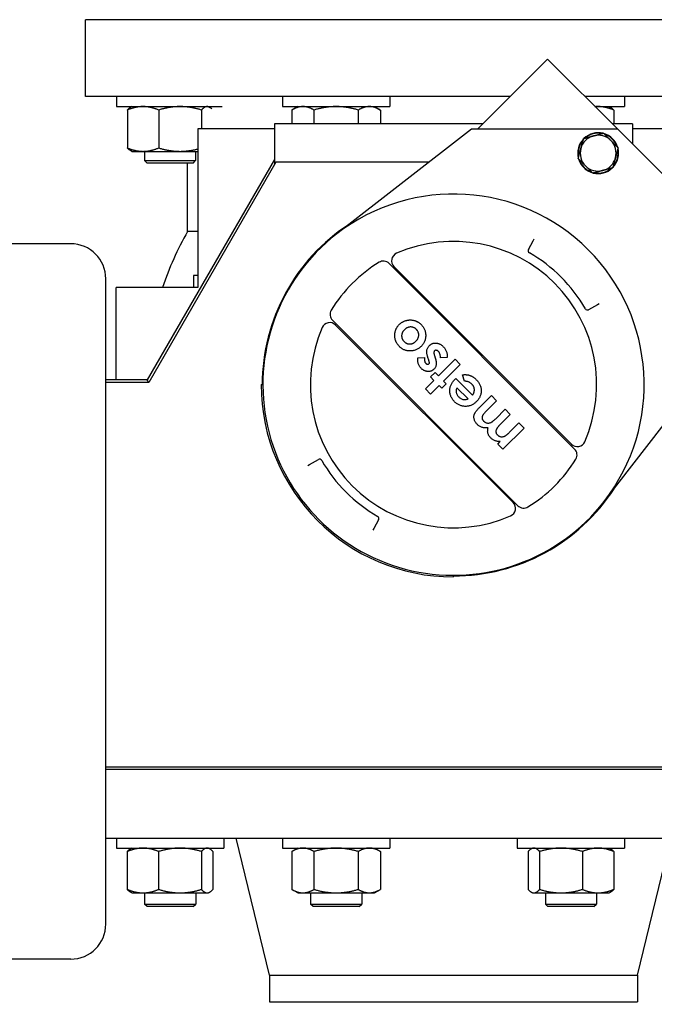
# Model space of a CAD drawing. Header units: inches. Extents: x 5 to 1128, y -85 to 748.
# Tile 318 of 656: x 336.85 to 344.61, y 623.97 to 636. Entities that reach past the tile are written whole.
import ezdxf

# ---------------------------------------------------------------- set-up
doc = ezdxf.new("R2010")
doc.units = ezdxf.units.IN
doc.header["$LTSCALE"] = 32
doc.header["$MEASUREMENT"] = 0
doc.layers.add('Dimension (ANSI)', color=7, linetype='Continuous', lineweight=25)
doc.layers.add('Visible (ANSI)', color=7, linetype='Continuous', lineweight=30)
doc.styles.add('Note Text (ANSI)', font='tahoma.ttf')
doc.dimstyles.new('SB Fraction-16 (ANSI)', dxfattribs={"dimscale": 32, "dimtxt": 0.125, "dimasz": 0.098425, "dimexe": 0.125, "dimexo": 0.0625, "dimgap": 0.031496, "dimtad": 0, "dimtih": 1, "dimtoh": 1, "dimdec": 4, "dimrnd": 1e-08, "dimzin": 0, "dimdsep": 46, "dimlunit": 5, "dimtxsty": 'Note Text (ANSI)', "dimcen": 0.09, "dimdle": 0.393701, "dimclrd": 256, "dimclre": 256, "dimclrt": 256, "dimadec": 0, "dimazin": 3, "dimtfac": 0.96, "dimtofl": 0, "dimtmove": 0, "dimatfit": 3, "dimfxl": 1, "dimfrac": 2, "dimtolj": 1, "dimtzin": 12, "dimlwd": -1, "dimlwe": -1, "dimarcsym": 0})

# ---------------------------------------------------------------- blocks, each defined once
blk = doc.blocks.new('*D19')
at = {"layer": 'Defpoints', "color": 0, "transparency": 16777216}
for p in [(455.781, 700.44), (292.001, 552.44), (455.781, 552.44)]:
    blk.add_point(p, dxfattribs=at)
at = {"layer": 'Dimension (ANSI)', "transparency": 16777216}
for p, q in [((453.781, 700.44), (288.001, 700.44)), ((292.001, 697.29), (292.001, 636.039)), ((292.001, 555.589), (292.001, 629.841)), ((453.781, 552.44), (288.001, 552.44))]:
    blk.add_line(p, q, dxfattribs=at)
for points in [[(291.476, 697.29), (292.526, 697.29), (292.001, 700.44)], [(291.476, 555.589), (292.526, 555.589), (292.001, 552.44)]]:
    blk.add_solid(points, dxfattribs=at)
at = {"layer": 'Dimension (ANSI)', "transparency": 16777216, "insert": (287.899, 635.031), "char_height": 4, "attachment_point": 1, "style": 'Note Text (ANSI)'}
blk.add_mtext('\\A1;148', dxfattribs=at)

msp = doc.modelspace()

# ---------------------------------------------------------------- linework, layer by layer
at = {"layer": 'Visible (ANSI)'}
for p, q in [((346.65563, 636.00478), (337.65563, 636.00478)), ((337.65563, 635.06478), (337.65563, 636.00478)), ((342.44731, 634.66489), (343.30468, 635.52226)), ((343.30468, 635.52226), (344.16205, 634.66489)), ((342.84721, 635.06478), (337.65563, 635.06478)), ((338.03527, 635.06478), (338.03527, 634.94278)), ((340.06438, 635.06478), (340.06438, 634.94278)), ((341.37688, 635.06478), (341.37688, 634.94278)), ((346.65563, 635.06478), (343.76216, 635.06478)), ((344.2466, 635.06478), (344.2466, 634.94278)), ((338.03527, 634.94278), (339.32666, 634.94278)), ((338.16869, 634.90091), (338.16869, 634.43765)), ((338.22277, 634.94278), (338.20623, 634.93323)), ((338.55143, 634.90091), (338.55143, 634.43765)), ((339.07425, 634.90091), (339.07425, 634.66978)), ((339.16027, 634.94278), (339.1768, 634.93323)), ((340.06438, 634.94278), (341.37688, 634.94278)), ((340.25188, 634.94278), (340.17937, 634.90091)), ((340.17937, 634.90091), (340.17937, 634.73378)), ((340.45, 634.90091), (340.45, 634.73378)), ((340.99127, 634.90091), (340.99127, 634.73378)), ((341.18938, 634.94278), (341.2619, 634.90091)), ((341.2619, 634.90091), (341.2619, 634.73378)), ((343.88416, 634.94278), (344.2466, 634.94278)), ((344.0591, 634.94278), (344.07564, 634.93323)), ((344.11318, 634.90091), (344.11318, 634.73378)), ((339.96663, 634.66978), (339.03063, 634.66978)), ((339.03063, 634.66978), (339.03063, 632.73228)), ((339.96663, 634.73378), (339.96663, 634.23369)), ((342.51621, 634.73378), (339.96663, 634.73378)), ((342.3766, 634.66489), (340.72762, 633.38589)), ((344.16205, 634.66489), (342.3766, 634.66489)), ((344.34463, 634.73378), (344.09316, 634.73378)), ((345.27574, 633.5512), (344.16205, 634.66489)), ((344.34463, 634.73378), (344.34463, 634.4823)), ((345.28063, 634.66978), (344.34463, 634.66978)), ((338.22277, 634.39578), (338.20623, 634.40533)), ((338.22277, 634.39578), (338.36006, 634.39578)), ((338.36006, 634.39578), (338.81284, 634.39578)), ((338.37858, 634.39578), (338.37858, 634.28358)), ((338.81284, 634.39578), (339.03063, 634.39578)), ((339.00358, 634.39578), (339.00358, 634.28358)), ((338.37858, 634.28358), (339.00358, 634.28358)), ((338.40988, 634.25228), (338.37858, 634.28358)), ((338.97228, 634.25228), (338.40988, 634.25228)), ((339.96663, 634.29478), (338.41241, 631.60278)), ((339.98427, 634.26423), (338.43004, 631.57223)), ((338.90563, 633.41561), (338.90563, 634.25228)), ((338.97228, 634.25228), (339.00358, 634.28358)), ((341.86005, 634.26423), (339.98427, 634.26423)), ((339.03063, 633.41561), (338.90563, 633.41561)), ((337.47663, 633.26628), (336.74963, 633.26628)), ((343.07122, 633.19654), (343.13062, 633.3037)), ((343.13062, 633.3037), (343.14279, 633.32566)), ((343.63578, 630.7576), (341.36845, 633.02493)), ((343.59819, 630.8164), (341.42726, 632.98734)), ((338.97563, 632.87978), (338.97563, 632.73228)), ((339.03063, 632.87978), (338.97563, 632.87978)), ((337.90563, 631.57223), (337.90563, 632.83728)), ((338.03063, 631.60278), (338.03063, 632.73228)), ((339.03063, 632.73228), (338.03063, 632.73228)), ((343.91456, 632.51977), (343.80739, 632.46037)), ((343.93651, 632.53194), (343.91456, 632.51977)), ((340.67548, 632.33196), (342.94282, 630.06463)), ((342.88401, 630.10222), (340.71308, 632.27316)), ((341.9221, 631.90213), (341.93251, 631.87048)), ((341.72025, 631.87267), (341.80078, 631.87558)), ((341.85347, 631.84243), (341.84214, 631.87699)), ((341.97047, 631.65149), (342.17445, 631.85546)), ((342.07664, 631.8755), (341.99548, 631.87126)), ((342.23791, 631.792), (342.03393, 631.58803)), ((342.17445, 631.85546), (342.23791, 631.792)), ((341.87529, 631.63789), (341.92968, 631.69228)), ((341.92968, 631.69228), (341.97047, 631.65149)), ((342.29138, 631.58513), (342.26354, 631.66353)), ((343.99674, 630.11676), (345.27574, 631.76575)), ((337.90563, 631.57223), (337.9044, 631.57223)), ((338.41241, 631.60278), (337.90563, 631.60278)), ((338.43004, 631.57223), (337.90563, 631.57223)), ((338.43004, 631.57223), (338.41241, 631.60278)), ((339.80563, 631.54478), (339.82563, 631.54478)), ((341.81183, 631.49284), (341.91608, 631.5971)), ((341.91608, 631.5971), (341.87529, 631.63789)), ((341.97954, 631.53364), (341.87529, 631.42938)), ((342.01127, 631.50191), (341.97954, 631.53364)), ((342.06566, 631.5563), (342.01127, 631.50191)), ((342.03393, 631.58803), (342.06566, 631.5563)), ((342.17154, 631.60779), (342.18373, 631.61955)), ((342.18373, 631.61955), (342.38749, 631.41579)), ((337.90563, 624.95228), (337.90563, 631.52375)), ((341.87529, 631.42938), (341.81183, 631.49284)), ((342.33309, 631.37046), (342.19711, 631.50644)), ((342.46837, 631.26096), (342.61866, 631.41125)), ((342.61866, 631.41125), (342.68211, 631.3478)), ((342.68211, 631.3478), (342.55236, 631.21805)), ((342.67099, 631.12817), (342.78637, 631.24354)), ((342.84983, 631.18008), (342.72595, 631.05621)), ((342.78637, 631.24354), (342.84983, 631.18008)), ((342.84033, 630.96209), (342.95408, 631.07583)), ((342.95408, 631.07583), (343.01754, 631.01237)), ((343.01754, 631.01237), (342.75917, 630.75401)), ((342.69571, 630.81746), (342.72659, 630.84834)), ((342.75917, 630.75401), (342.69571, 630.81746)), ((340.37476, 630.55762), (340.39671, 630.56979)), ((340.39671, 630.56979), (340.50387, 630.62919)), ((341.24005, 629.89302), (341.18065, 629.78586)), ((341.18065, 629.78586), (341.16848, 629.7639)), ((342.15563, 629.19478), (342.15563, 629.21478)), ((337.90563, 626.87433), (345.39298, 626.87433)), ((337.90563, 626.84378), (345.40563, 626.84378)), ((337.90563, 626.00228), (346.65563, 626.00228)), ((338.03483, 626.00228), (338.03483, 625.88028)), ((339.34733, 626.00228), (339.34733, 625.88028)), ((339.90563, 624.32895), (339.50063, 626.00228)), ((340.06432, 626.00228), (340.06432, 625.88028)), ((341.37682, 626.00228), (341.37682, 625.88028)), ((342.93445, 626.00228), (342.93445, 625.88028)), ((344.24695, 626.00228), (344.24695, 625.88028)), ((344.40563, 624.32895), (344.81063, 626.00228)), ((338.03483, 625.88028), (339.34733, 625.88028)), ((338.22233, 625.88028), (338.2058, 625.87073)), ((339.15983, 625.88028), (339.17637, 625.87073)), ((340.06432, 625.88028), (341.37682, 625.88028)), ((340.25182, 625.88028), (340.1793, 625.83841)), ((341.18932, 625.88028), (341.26184, 625.83841)), ((342.93445, 625.88028), (344.24695, 625.88028)), ((343.12195, 625.88028), (343.10541, 625.87073)), ((344.05945, 625.88028), (344.07598, 625.87073)), ((338.16826, 625.83841), (338.16826, 625.37515)), ((338.55099, 625.83841), (338.55099, 625.37515)), ((339.07382, 625.83841), (339.07382, 625.37515)), ((339.21391, 625.83841), (339.21391, 625.37515)), ((340.1793, 625.83841), (340.1793, 625.37515)), ((340.44994, 625.83841), (340.44994, 625.37515)), ((340.9912, 625.83841), (340.9912, 625.37515)), ((341.26184, 625.83841), (341.26184, 625.37515)), ((343.06787, 625.83841), (343.06787, 625.37515)), ((343.20796, 625.83841), (343.20796, 625.37515)), ((343.73079, 625.83841), (343.73079, 625.37515)), ((344.11352, 625.83841), (344.11352, 625.37515)), ((338.22233, 625.33328), (338.2058, 625.34283)), ((338.22233, 625.33328), (338.35963, 625.33328)), ((338.35963, 625.33328), (338.81241, 625.33328)), ((338.37902, 625.33328), (338.37902, 625.19608)), ((338.81241, 625.33328), (339.14386, 625.33328)), ((339.00402, 625.33328), (339.00402, 625.19608)), ((339.14386, 625.33328), (339.15983, 625.33328)), ((339.15983, 625.33328), (339.17637, 625.34283)), ((340.25182, 625.33328), (340.1793, 625.37515)), ((340.25182, 625.33328), (340.31462, 625.33328)), ((340.31462, 625.33328), (340.72057, 625.33328)), ((340.40813, 625.33328), (340.40813, 625.19608)), ((340.72057, 625.33328), (341.12652, 625.33328)), ((341.03313, 625.33328), (341.03313, 625.19608)), ((341.12652, 625.33328), (341.18932, 625.33328)), ((341.18932, 625.33328), (341.26184, 625.37515)), ((343.12195, 625.33328), (343.10541, 625.34283)), ((343.12195, 625.33328), (343.13792, 625.33328)), ((343.13792, 625.33328), (343.46937, 625.33328)), ((343.27785, 625.33328), (343.27785, 625.19608)), ((343.46937, 625.33328), (343.92215, 625.33328)), ((343.90285, 625.33328), (343.90285, 625.19608)), ((343.92215, 625.33328), (344.05945, 625.33328)), ((344.05945, 625.33328), (344.07598, 625.34283)), ((338.37902, 625.19608), (339.00402, 625.19608)), ((338.41032, 625.16478), (338.37902, 625.19608)), ((338.97272, 625.16478), (338.41032, 625.16478)), ((338.97272, 625.16478), (339.00402, 625.19608)), ((340.40813, 625.19608), (341.03313, 625.19608)), ((340.43943, 625.16478), (340.40813, 625.19608)), ((341.00183, 625.16478), (340.43943, 625.16478)), ((341.00183, 625.16478), (341.03313, 625.19608)), ((343.27785, 625.19608), (343.90285, 625.19608)), ((343.30915, 625.16478), (343.27785, 625.19608)), ((343.87155, 625.16478), (343.30915, 625.16478)), ((343.87155, 625.16478), (343.90285, 625.19608)), ((337.47663, 624.52328), (336.74963, 624.52328)), ((339.90563, 624.32895), (344.40563, 624.32895)), ((339.90563, 624.32895), (339.90563, 624.00228)), ((344.40563, 624.32895), (344.40563, 624.00228)), ((339.90563, 624.00228), (344.40563, 624.00228))]:
    msp.add_line(p, q, dxfattribs=at)
for centre, radius, start, end in [((343.9234, 634.37321), 0.25, 136.163547, 193.836453), ((343.9234, 634.37321), 0.219, 105, 165), ((343.9234, 634.37321), 0.25, 76.163547, 133.836453), ((343.9234, 634.37321), 0.2445, 78.599196, 131.400804), ((343.9234, 634.37321), 0.219, 45, 105), ((343.9234, 634.37321), 0.25, 16.163547, 73.836453), ((343.9234, 634.37321), 0.2445, 18.599196, 71.400804), ((343.9234, 634.37321), 0.2445, 138.599196, 191.400804), ((343.9234, 634.37321), 0.219, 165, 225), ((343.9234, 634.37321), 0.219, 345, 45), ((343.9234, 634.37321), 0.25, 316.163547, 13.836453), ((343.9234, 634.37321), 0.2445, 318.599196, 11.400804), ((343.9234, 634.37321), 0.25, 196.163547, 253.836453), ((343.9234, 634.37321), 0.219, 285, 345), ((343.9234, 634.37321), 0.2445, 198.599196, 251.400804), ((343.9234, 634.37321), 0.219, 225, 285), ((343.9234, 634.37321), 0.25, 256.163547, 313.836453), ((343.9234, 634.37321), 0.2445, 258.599196, 311.400804), ((342.15563, 631.54478), 2.33, 322.201787, 127.798213), ((342.15563, 631.54478), 2.33837, 122.950185, 180), ((342.15563, 631.54478), 3.75, 150.073565, 161.538542), ((342.15563, 631.54478), 2.33, 127.798213, 322.201787), ((337.47663, 632.83728), 0.429, 0, 90), ((342.15563, 631.54478), 1.75, 336.510188, 113.489812), ((341.49797, 633.05805), 0.1, 113.489812, 225), ((343.09746, 633.182), 0.03, 151, 240.08992), ((342.15563, 631.54478), 1.85879, 29.91008, 60.08992), ((342.15563, 631.54478), 1.75, 121.327982, 148.672018), ((341.29774, 632.95422), 0.1, 45, 121.327982), ((340.74619, 632.40267), 0.1, 148.672018, 225), ((343.79285, 632.4866), 0.03, 209.91008, 299), ((340.64237, 632.20245), 0.1, 45, 156.510188), ((342.15563, 631.54478), 1.75, 156.510188, 293.489812), ((342.15563, 631.54478), 2.35, 180, 270), ((343.6689, 630.88711), 0.1, 225, 336.510188), ((343.56507, 630.68688), 0.1, 328.672018, 45), ((340.51842, 630.60296), 0.03, 29.91008, 119), ((342.15563, 631.54478), 1.85879, 209.91008, 240.08992), ((342.15563, 631.54478), 1.75, 301.327982, 328.672018), ((342.15563, 631.54478), 2.33837, 270, 327.049815), ((342.8133, 630.03151), 0.1, 293.489812, 45), ((343.01353, 630.13534), 0.1, 225, 301.327982), ((341.21381, 629.90756), 0.03, 331, 60.08992), ((337.47663, 624.95228), 0.429, 270, 0)]:
    msp.add_arc(centre, radius, start, end, dxfattribs=at)
msp.add_ellipse((337.3965, 631.41953), major_axis=(0.14651, 0.70121), ratio=0.69536196, start_param=5.00428747, end_param=5.073886, dxfattribs=at)
for points, weights in [([(338.36006, 634.94278), (338.27125, 634.94278), (338.16869, 634.90091)], [1, 1.0379548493, 1]), ([(338.16869, 634.90091), (338.18849, 634.92299), (338.20623, 634.93323)], [1, 1.01965956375, 1.01895290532]), ([(338.55143, 634.90091), (338.44887, 634.94278), (338.36006, 634.94278)], [1, 1.0379548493, 1]), ([(338.81284, 634.94278), (338.69152, 634.94278), (338.55143, 634.90091)], [1, 1.0379548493, 1]), ([(339.07425, 634.90091), (338.93416, 634.94278), (338.81284, 634.94278)], [1, 1.0379548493, 1]), ([(339.14429, 634.94278), (339.11179, 634.94278), (339.07425, 634.90091)], [1, 1.0379548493, 1]), ([(339.19942, 634.91615), (339.17057, 634.94278), (339.14429, 634.94278)], [1.01204013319, 1.03045139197, 1]), ([(340.31468, 634.94278), (340.25188, 634.94278), (340.17937, 634.90091)], [1, 1.0379548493, 1]), ([(340.45, 634.90091), (340.37748, 634.94278), (340.31468, 634.94278)], [1, 1.0379548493, 1]), ([(340.72063, 634.94278), (340.59503, 634.94278), (340.45, 634.90091)], [1, 1.0379548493, 1]), ([(340.99127, 634.90091), (340.84623, 634.94278), (340.72063, 634.94278)], [1, 1.0379548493, 1]), ([(341.12658, 634.94278), (341.06378, 634.94278), (340.99127, 634.90091)], [1, 1.0379548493, 1]), ([(341.2619, 634.90091), (341.18938, 634.94278), (341.12658, 634.94278)], [1, 1.0379548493, 1]), ([(343.92181, 634.94278), (343.90383, 634.94278), (343.88575, 634.94118)], [1, 1.00745584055, 1.01198243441]), ([(344.11318, 634.90091), (344.01062, 634.94278), (343.92181, 634.94278)], [1, 1.0379548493, 1]), ([(344.07564, 634.93323), (344.09338, 634.92299), (344.11318, 634.90091)], [1.01895290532, 1.01965956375, 1]), ([(343.71186, 634.42989), (343.72705, 634.48657), (343.74459, 634.55202)], [2.17247578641, 2.17247578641, 2.01649904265]), ([(343.74459, 634.55202), (343.81004, 634.56956), (343.86672, 634.58474)], [2.01649904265, 2.17247578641, 2.17247578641]), ([(343.86672, 634.58474), (343.9234, 634.59993), (343.98885, 634.61747)], [2.17247578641, 2.17247578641, 2.01649904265]), ([(343.98885, 634.61747), (344.03676, 634.56956), (344.07826, 634.52806)], [2.01649904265, 2.17247578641, 2.17247578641]), ([(338.16869, 634.43765), (338.27125, 634.39578), (338.36006, 634.39578)], [1, 1.0379548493, 1]), ([(338.20623, 634.40533), (338.18849, 634.41557), (338.16869, 634.43765)], [1.01895290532, 1.01965956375, 1]), ([(338.36006, 634.39578), (338.44887, 634.39578), (338.55143, 634.43765)], [1, 1.0379548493, 1]), ([(338.55143, 634.43765), (338.69152, 634.39578), (338.81284, 634.39578)], [1, 1.0379548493, 1]), ([(338.81284, 634.39578), (338.91607, 634.39578), (339.03063, 634.42546)], [1, 1.03211523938, 1.00988229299]), ([(343.67914, 634.30776), (343.69667, 634.37321), (343.71186, 634.42989)], [2.01649904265, 2.17247578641, 2.17247578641]), ([(344.07826, 634.52806), (344.11975, 634.48657), (344.16766, 634.43866)], [2.17247578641, 2.17247578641, 2.01649904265]), ([(344.16766, 634.43866), (344.15013, 634.37321), (344.13494, 634.31653)], [2.01649904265, 2.17247578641, 2.17247578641]), ([(343.76854, 634.21835), (343.72705, 634.25984), (343.67914, 634.30776)], [2.17247578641, 2.17247578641, 2.01649904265]), ([(344.13494, 634.31653), (344.11975, 634.25984), (344.10221, 634.19439)], [2.17247578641, 2.17247578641, 2.01649904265]), ([(343.85795, 634.12894), (343.81004, 634.17686), (343.76854, 634.21835)], [2.01649904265, 2.17247578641, 2.17247578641]), ([(344.10221, 634.19439), (344.03676, 634.17686), (343.98008, 634.16167)], [2.01649904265, 2.17247578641, 2.17247578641]), ([(343.98008, 634.16167), (343.9234, 634.14648), (343.85795, 634.12894)], [2.17247578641, 2.17247578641, 2.01649904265]), ([(338.35963, 625.88028), (338.27081, 625.88028), (338.16826, 625.83841)], [1, 1.0379548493, 1]), ([(338.55099, 625.83841), (338.44844, 625.88028), (338.35963, 625.88028)], [1, 1.0379548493, 1]), ([(338.81241, 625.88028), (338.69108, 625.88028), (338.55099, 625.83841)], [1, 1.0379548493, 1]), ([(339.07382, 625.83841), (338.93373, 625.88028), (338.81241, 625.88028)], [1, 1.0379548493, 1]), ([(339.14386, 625.88028), (339.11135, 625.88028), (339.07382, 625.83841)], [1, 1.0379548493, 1]), ([(339.21391, 625.83841), (339.17637, 625.88028), (339.14386, 625.88028)], [1, 1.0379548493, 1]), ([(340.31462, 625.88028), (340.25182, 625.88028), (340.1793, 625.83841)], [1, 1.0379548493, 1]), ([(340.44994, 625.83841), (340.37742, 625.88028), (340.31462, 625.88028)], [1, 1.0379548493, 1]), ([(340.72057, 625.88028), (340.59497, 625.88028), (340.44994, 625.83841)], [1, 1.0379548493, 1]), ([(340.9912, 625.83841), (340.84617, 625.88028), (340.72057, 625.88028)], [1, 1.0379548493, 1]), ([(341.12652, 625.88028), (341.06372, 625.88028), (340.9912, 625.83841)], [1, 1.0379548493, 1]), ([(341.26184, 625.83841), (341.18932, 625.88028), (341.12652, 625.88028)], [1, 1.0379548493, 1]), ([(343.13792, 625.88028), (343.10541, 625.88028), (343.06787, 625.83841)], [1, 1.0379548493, 1]), ([(343.20796, 625.83841), (343.17043, 625.88028), (343.13792, 625.88028)], [1, 1.0379548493, 1]), ([(343.46937, 625.88028), (343.34805, 625.88028), (343.20796, 625.83841)], [1, 1.0379548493, 1]), ([(343.73079, 625.83841), (343.5907, 625.88028), (343.46937, 625.88028)], [1, 1.0379548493, 1]), ([(343.92215, 625.88028), (343.83334, 625.88028), (343.73079, 625.83841)], [1, 1.0379548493, 1]), ([(344.11352, 625.83841), (344.01097, 625.88028), (343.92215, 625.88028)], [1, 1.0379548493, 1]), ([(338.16826, 625.83841), (338.18805, 625.86049), (338.2058, 625.87073)], [1, 1.01965956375, 1.01895290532]), ([(344.07598, 625.87073), (344.09373, 625.86049), (344.11352, 625.83841)], [1.01895290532, 1.01965956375, 1]), ([(338.16826, 625.37515), (338.27081, 625.33328), (338.35963, 625.33328)], [1, 1.0379548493, 1]), ([(338.2058, 625.34283), (338.18805, 625.35307), (338.16826, 625.37515)], [1.01895290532, 1.01965956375, 1]), ([(338.35963, 625.33328), (338.44844, 625.33328), (338.55099, 625.37515)], [1, 1.0379548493, 1]), ([(338.55099, 625.37515), (338.69108, 625.33328), (338.81241, 625.33328)], [1, 1.0379548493, 1]), ([(338.81241, 625.33328), (338.93373, 625.33328), (339.07382, 625.37515)], [1, 1.0379548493, 1]), ([(339.07382, 625.37515), (339.11135, 625.33328), (339.14386, 625.33328)], [1, 1.0379548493, 1]), ([(339.14386, 625.33328), (339.17637, 625.33328), (339.21391, 625.37515)], [1, 1.0379548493, 1]), ([(340.1793, 625.37515), (340.25182, 625.33328), (340.31462, 625.33328)], [1, 1.0379548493, 1]), ([(340.31462, 625.33328), (340.37742, 625.33328), (340.44994, 625.37515)], [1, 1.0379548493, 1]), ([(340.44994, 625.37515), (340.59497, 625.33328), (340.72057, 625.33328)], [1, 1.0379548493, 1]), ([(340.72057, 625.33328), (340.84617, 625.33328), (340.9912, 625.37515)], [1, 1.0379548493, 1]), ([(340.9912, 625.37515), (341.06372, 625.33328), (341.12652, 625.33328)], [1, 1.0379548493, 1]), ([(341.12652, 625.33328), (341.18932, 625.33328), (341.26184, 625.37515)], [1, 1.0379548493, 1]), ([(343.06787, 625.37515), (343.10541, 625.33328), (343.13792, 625.33328)], [1, 1.0379548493, 1]), ([(343.13792, 625.33328), (343.17043, 625.33328), (343.20796, 625.37515)], [1, 1.0379548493, 1]), ([(343.20796, 625.37515), (343.34805, 625.33328), (343.46937, 625.33328)], [1, 1.0379548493, 1]), ([(343.46937, 625.33328), (343.5907, 625.33328), (343.73079, 625.37515)], [1, 1.0379548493, 1]), ([(343.73079, 625.37515), (343.83334, 625.33328), (343.92215, 625.33328)], [1, 1.0379548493, 1]), ([(343.92215, 625.33328), (344.01097, 625.33328), (344.11352, 625.37515)], [1, 1.0379548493, 1]), ([(344.11352, 625.37515), (344.09373, 625.35307), (344.07598, 625.34283)], [1, 1.01965956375, 1.01895290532])]:
    msp.add_rational_spline(points, weights, degree=2, dxfattribs=at)
for points, knots in [([(341.49383, 632.01028), (341.49088, 632.01334), (341.48505, 632.01938), (341.47708, 632.02911), (341.46982, 632.03924), (341.46309, 632.04969), (341.45729, 632.0607), (341.45215, 632.07209), (341.44754, 632.08388), (341.44388, 632.09608), (341.44079, 632.10843), (341.43859, 632.12085), (341.43728, 632.13325), (341.43662, 632.14562), (341.43715, 632.15792), (341.43821, 632.17022), (341.44032, 632.18244), (341.44313, 632.1946), (341.44672, 632.20653), (341.45109, 632.21812), (341.45604, 632.22936), (341.46189, 632.24012), (341.46826, 632.25056), (341.47558, 632.26045), (341.48339, 632.27008), (341.48916, 632.27605), (341.49206, 632.27906)], [0, 0, 0, 0, 0.04259851, 0.08436434, 0.12614229, 0.1677058, 0.20906601, 0.25097289, 0.29314846, 0.33604146, 0.37876116, 0.42089273, 0.46262222, 0.50391443, 0.54518759, 0.58613814, 0.62772193, 0.66958453, 0.71143237, 0.75269054, 0.7939705, 0.83459174, 0.87557658, 0.91663951, 0.95807167, 1, 1, 1, 1]), ([(341.49206, 632.27906), (341.49509, 632.28198), (341.50112, 632.28779), (341.51079, 632.29572), (341.52088, 632.30293), (341.53129, 632.3096), (341.54221, 632.31534), (341.55348, 632.32054), (341.56523, 632.32485), (341.57726, 632.32864), (341.58953, 632.3315), (341.60182, 632.33369), (341.61414, 632.33482), (341.62638, 632.3354), (341.63862, 632.33494), (341.65085, 632.33363), (341.66307, 632.33161), (341.67521, 632.3287), (341.6871, 632.32492), (341.69877, 632.32057), (341.71006, 632.31537), (341.72099, 632.30941), (341.73157, 632.30267), (341.74173, 632.29512), (341.75167, 632.287), (341.75785, 632.28102), (341.76098, 632.278)], [0, 0, 0, 0, 0.04216776, 0.08383907, 0.12519233, 0.16633537, 0.20760196, 0.24867014, 0.2905824, 0.33292625, 0.37497843, 0.41674092, 0.45785676, 0.49880899, 0.53951596, 0.58042036, 0.62191003, 0.66350205, 0.70539429, 0.74686373, 0.78824539, 0.82973641, 0.87153238, 0.91382467, 0.95649491, 1, 1, 1, 1]), ([(341.76098, 632.278), (341.76534, 632.27337), (341.77393, 632.26426), (341.78518, 632.24945), (341.79464, 632.23386), (341.80241, 632.21756), (341.80849, 632.20053), (341.81269, 632.18278), (341.81526, 632.16433), (341.81608, 632.14544), (341.8152, 632.12649), (341.8125, 632.10801), (341.8081, 632.09021), (341.80198, 632.07309), (341.79407, 632.05669), (341.78448, 632.04096), (341.77306, 632.02597), (341.76435, 632.01675), (341.75991, 632.01205)], [0, 0, 0, 0, 0.06437494, 0.12688399, 0.18820071, 0.24889409, 0.30959879, 0.3711253, 0.43346554, 0.49814313, 0.56259275, 0.62547449, 0.68711445, 0.74812499, 0.80945666, 0.87143112, 0.93461087, 1, 1, 1, 1]), ([(341.55537, 632.21546), (341.55273, 632.21272), (341.54753, 632.20734), (341.54075, 632.19867), (341.53495, 632.1898), (341.53027, 632.18066), (341.52646, 632.17134), (341.52368, 632.16176), (341.52199, 632.1519), (341.52128, 632.14193), (341.52159, 632.132), (341.52273, 632.12227), (341.52505, 632.11285), (341.52831, 632.10373), (341.5326, 632.09495), (341.5378, 632.08641), (341.54414, 632.0783), (341.54891, 632.07321), (341.55134, 632.07062)], [0, 0, 0, 0, 0.0702434, 0.13784034, 0.20269751, 0.2654055, 0.32693842, 0.38812527, 0.44911658, 0.5111008, 0.5720859, 0.63219734, 0.69133895, 0.75056386, 0.81054584, 0.87133476, 0.93465355, 1, 1, 1, 1]), ([(341.70113, 632.21999), (341.69858, 632.22241), (341.69357, 632.22714), (341.68541, 632.23325), (341.67699, 632.23845), (341.66819, 632.24269), (341.65904, 632.24587), (341.64954, 632.24806), (341.63972, 632.24938), (341.62963, 632.24952), (341.61951, 632.24886), (341.6095, 632.24716), (341.59978, 632.24437), (341.59032, 632.24059), (341.58113, 632.23582), (341.57225, 632.22999), (341.56348, 632.22333), (341.55811, 632.21812), (341.55537, 632.21546)], [0, 0, 0, 0, 0.064469, 0.12639667, 0.18693923, 0.24609921, 0.30534813, 0.36457166, 0.42492443, 0.48695223, 0.54955046, 0.61114927, 0.67292187, 0.73501028, 0.7980486, 0.86264292, 0.93004128, 1, 1, 1, 1]), ([(341.69589, 632.07494), (341.69858, 632.07773), (341.70385, 632.08318), (341.71073, 632.09194), (341.71661, 632.10092), (341.72141, 632.11013), (341.7253, 632.11956), (341.72815, 632.12921), (341.72991, 632.1391), (341.73068, 632.14908), (341.73051, 632.15901), (341.72918, 632.16873), (341.72704, 632.17815), (341.72379, 632.18723), (341.71959, 632.19595), (341.71447, 632.20439), (341.70824, 632.21242), (341.70353, 632.21743), (341.70113, 632.21999)], [0, 0, 0, 0, 0.07135816, 0.13945583, 0.20480903, 0.2685875, 0.33058699, 0.39221348, 0.45360954, 0.51509173, 0.57640155, 0.63603946, 0.69540741, 0.75398059, 0.81328484, 0.87337734, 0.93537378, 1, 1, 1, 1]), ([(341.55134, 632.07062), (341.55388, 632.06825), (341.55887, 632.06357), (341.56686, 632.05732), (341.57536, 632.05235), (341.58409, 632.04812), (341.59321, 632.04501), (341.60264, 632.04261), (341.61246, 632.04161), (341.62245, 632.04128), (341.6325, 632.04195), (341.64234, 632.0438), (341.65201, 632.04634), (341.6613, 632.05021), (341.67042, 632.05485), (341.67923, 632.06063), (341.6879, 632.06719), (341.6932, 632.07234), (341.69589, 632.07494)], [0, 0, 0, 0, 0.06441563, 0.12680287, 0.18742271, 0.24651751, 0.3062853, 0.36570306, 0.4264774, 0.48862183, 0.55089546, 0.61267853, 0.67391402, 0.73573425, 0.79873504, 0.86329015, 0.93066518, 1, 1, 1, 1]), ([(341.84214, 631.87699), (341.8407, 631.88139), (341.83792, 631.88993), (341.83459, 631.90254), (341.83174, 631.91439), (341.82975, 631.9256), (341.82851, 631.93612), (341.8281, 631.94597), (341.82825, 631.95511), (341.82947, 631.96635), (341.83276, 631.97967), (341.83937, 631.99464), (341.84827, 632.00886), (341.85597, 632.01715), (341.85992, 632.0214)], [0, 0, 0, 0, 0.08972446, 0.1740823, 0.25255349, 0.32597687, 0.39459793, 0.45780299, 0.51684618, 0.57162161, 0.67671862, 0.78102374, 0.88778109, 1, 1, 1, 1]), ([(341.85992, 632.0214), (341.86277, 632.02408), (341.86837, 632.02931), (341.87746, 632.03615), (341.88706, 632.0417), (341.89702, 632.04634), (341.90751, 632.04965), (341.91838, 632.05182), (341.92967, 632.05301), (341.9413, 632.05286), (341.95309, 632.05176), (341.96476, 632.04909), (341.97629, 632.04547), (341.98755, 632.04039), (341.99871, 632.03423), (342.00967, 632.02674), (342.02052, 632.01808), (342.02733, 632.01152), (342.03082, 632.00816)], [0, 0, 0, 0, 0.06103755, 0.11946668, 0.17709121, 0.2338017, 0.29065799, 0.34816935, 0.40667509, 0.46746308, 0.52930472, 0.59116172, 0.65384261, 0.71750749, 0.78363393, 0.85260547, 0.92440955, 1, 1, 1, 1]), ([(341.61678, 631.9566), (341.61079, 631.95702), (341.59898, 631.95786), (341.58175, 631.96117), (341.56522, 631.96567), (341.54938, 631.97162), (341.53436, 631.97918), (341.52002, 631.9881), (341.50637, 631.99841), (341.49803, 632.00631), (341.49383, 632.01028)], [0, 0, 0, 0, 0.13101444, 0.25846437, 0.38257978, 0.50499061, 0.62722749, 0.74929673, 0.8736904, 1, 1, 1, 1]), ([(341.75991, 632.01205), (341.75491, 632.00732), (341.74507, 631.99801), (341.72893, 631.9861), (341.71212, 631.97605), (341.69447, 631.96811), (341.67609, 631.96212), (341.65698, 631.95814), (341.6371, 631.95619), (341.62363, 631.95646), (341.61678, 631.9566)], [0, 0, 0, 0, 0.13048909, 0.25647369, 0.3792365, 0.50097769, 0.62236653, 0.74485513, 0.87025851, 1, 1, 1, 1]), ([(341.92338, 631.95794), (341.92225, 631.95664), (341.91993, 631.95397), (341.91763, 631.94891), (341.91616, 631.94308), (341.91556, 631.93645), (341.9159, 631.92898), (341.91719, 631.92073), (341.91913, 631.91162), (341.92108, 631.9054), (341.9221, 631.90213)], [0, 0, 0, 0, 0.08808332, 0.18085204, 0.28234471, 0.39567101, 0.52190548, 0.66530448, 0.82422628, 1, 1, 1, 1]), ([(341.97076, 631.95037), (341.96874, 631.95227), (341.96485, 631.95594), (341.95834, 631.96017), (341.95167, 631.96302), (341.94498, 631.9644), (341.93858, 631.96471), (341.93275, 631.96362), (341.92752, 631.96151), (341.92476, 631.95914), (341.92338, 631.95794)], [0, 0, 0, 0, 0.15687648, 0.3015599, 0.43609594, 0.56430541, 0.68577161, 0.79566842, 0.89726806, 1, 1, 1, 1]), ([(341.99548, 631.87126), (341.99558, 631.87511), (341.99578, 631.88275), (341.99468, 631.89419), (341.99277, 631.90554), (341.98965, 631.91658), (341.98578, 631.92685), (341.98139, 631.93603), (341.97652, 631.94391), (341.97261, 631.94829), (341.97076, 631.95037)], [0, 0, 0, 0, 0.13598274, 0.26997021, 0.40547615, 0.54230074, 0.67431023, 0.79295934, 0.90173018, 1, 1, 1, 1]), ([(342.03082, 632.00816), (342.03521, 632.00347), (342.04384, 631.99428), (342.05487, 631.97929), (342.06374, 631.96358), (342.07052, 631.94722), (342.07534, 631.93018), (342.07789, 631.91247), (342.07854, 631.89412), (342.07728, 631.8818), (342.07664, 631.8755)], [0, 0, 0, 0, 0.13211266, 0.25932551, 0.3820323, 0.50249634, 0.62310141, 0.74541699, 0.86986612, 1, 1, 1, 1]), ([(341.7602, 631.74391), (341.75622, 631.74817), (341.74832, 631.75661), (341.73844, 631.77083), (341.73046, 631.78613), (341.72431, 631.80237), (341.72003, 631.81931), (341.71794, 631.83679), (341.71777, 631.85468), (341.71942, 631.86662), (341.72025, 631.87267)], [0, 0, 0, 0, 0.12457375, 0.24725693, 0.3693327, 0.49314337, 0.6181756, 0.74242494, 0.86928457, 1, 1, 1, 1]), ([(341.80078, 631.87558), (341.80057, 631.87149), (341.80018, 631.86368), (341.80026, 631.85242), (341.8012, 631.84217), (341.80269, 631.83286), (341.80501, 631.82454), (341.80805, 631.81718), (341.81176, 631.81073), (341.81495, 631.80718), (341.8165, 631.80546)], [0, 0, 0, 0, 0.16595582, 0.31741062, 0.45695028, 0.58332669, 0.69984629, 0.80682943, 0.90611612, 1, 1, 1, 1]), ([(341.8165, 631.80546), (341.81821, 631.80385), (341.82148, 631.80078), (341.82678, 631.79713), (341.83215, 631.79464), (341.83743, 631.79327), (341.84251, 631.793), (341.84714, 631.79389), (341.85142, 631.79565), (341.85367, 631.79769), (341.85482, 631.79873)], [0, 0, 0, 0, 0.16188353, 0.3099566, 0.44291139, 0.56922499, 0.68524353, 0.79155122, 0.89316709, 1, 1, 1, 1]), ([(341.85482, 631.79873), (341.8563, 631.80058), (341.85937, 631.80442), (341.86075, 631.81106), (341.86022, 631.81749), (341.85896, 631.82426), (341.8566, 631.83276), (341.85459, 631.83899), (341.85347, 631.84243)], [0, 0, 0, 0, 0.15278362, 0.31700826, 0.42488908, 0.57338224, 0.76447175, 1, 1, 1, 1]), ([(341.93251, 631.87048), (341.93473, 631.86315), (341.93897, 631.84907), (341.94293, 631.82827), (341.94444, 631.80883), (341.94357, 631.79078), (341.94048, 631.77401), (341.93472, 631.75872), (341.9267, 631.74469), (341.9195, 631.73683), (341.91587, 631.73287)], [0, 0, 0, 0, 0.15699997, 0.30138107, 0.43346889, 0.55616084, 0.67109025, 0.78173775, 0.89005214, 1, 1, 1, 1]), ([(341.91587, 631.73287), (341.91335, 631.73046), (341.90841, 631.72575), (341.90011, 631.71986), (341.89147, 631.71486), (341.88234, 631.71088), (341.87276, 631.70787), (341.86271, 631.7059), (341.85217, 631.70501), (341.84131, 631.70507), (341.83033, 631.70621), (341.81949, 631.70833), (341.80889, 631.71151), (341.79858, 631.7159), (341.7885, 631.72127), (341.77876, 631.7278), (341.76921, 631.73531), (341.76325, 631.74101), (341.7602, 631.74391)], [0, 0, 0, 0, 0.05993973, 0.11767143, 0.17492758, 0.23180043, 0.2889639, 0.34788032, 0.4079526, 0.47104918, 0.53488465, 0.59795234, 0.66131099, 0.72534602, 0.79090771, 0.85785742, 0.92740741, 1, 1, 1, 1]), ([(342.26354, 631.66353), (342.26753, 631.66417), (342.27542, 631.66543), (342.28727, 631.66647), (342.29893, 631.66683), (342.31036, 631.66649), (342.32155, 631.66541), (342.33254, 631.66368), (342.3433, 631.66107), (342.35391, 631.65793), (342.36431, 631.65391), (342.37455, 631.64912), (342.38482, 631.64378), (342.39487, 631.63748), (342.40485, 631.63048), (342.41472, 631.62272), (342.42452, 631.61422), (342.43081, 631.60808), (342.43402, 631.60496)], [0, 0, 0, 0, 0.06425968, 0.12732819, 0.18942003, 0.25000801, 0.30933115, 0.36838656, 0.42714174, 0.48568706, 0.54450481, 0.60458628, 0.66583155, 0.72866857, 0.79347198, 0.85991395, 0.92870158, 1, 1, 1, 1]), ([(342.16949, 631.33462), (342.1647, 631.33961), (342.15529, 631.34942), (342.14304, 631.36525), (342.13271, 631.38159), (342.12407, 631.39831), (342.11771, 631.41567), (342.1128, 631.43339), (342.11012, 631.45168), (342.10918, 631.47027), (342.11016, 631.48889), (342.11309, 631.50723), (342.11791, 631.52517), (342.12476, 631.54266), (342.13357, 631.55969), (342.14425, 631.57631), (342.15689, 631.59255), (342.16658, 631.60263), (342.17154, 631.60779)], [0, 0, 0, 0, 0.06750008, 0.13252945, 0.19498026, 0.2559819, 0.31576785, 0.37517969, 0.43507211, 0.49574302, 0.55665582, 0.6166191, 0.67675831, 0.73760135, 0.79953316, 0.86357458, 0.93022066, 1, 1, 1, 1]), ([(342.37892, 631.55127), (342.37593, 631.5541), (342.37005, 631.55968), (342.36032, 631.56673), (342.35017, 631.57282), (342.3394, 631.57758), (342.32814, 631.58133), (342.31635, 631.58377), (342.30404, 631.58517), (342.29565, 631.58514), (342.29138, 631.58513)], [0, 0, 0, 0, 0.12762934, 0.25133975, 0.37224868, 0.49428064, 0.6161805, 0.73979102, 0.86733617, 1, 1, 1, 1]), ([(342.38749, 631.41579), (342.38944, 631.41857), (342.39327, 631.42404), (342.39826, 631.43257), (342.40237, 631.4412), (342.40564, 631.4499), (342.40817, 631.45865), (342.4098, 631.46755), (342.41057, 631.47654), (342.4105, 631.48557), (342.40959, 631.49451), (342.40783, 631.50331), (342.40509, 631.51182), (342.4016, 631.52017), (342.39727, 631.52835), (342.39201, 631.53627), (342.38587, 631.54398), (342.38127, 631.5488), (342.37892, 631.55127)], [0, 0, 0, 0, 0.06820603, 0.13403023, 0.19803533, 0.25981298, 0.32040548, 0.38062635, 0.44102588, 0.50120199, 0.56169067, 0.62116128, 0.68080151, 0.74090296, 0.80258242, 0.8661864, 0.93160005, 1, 1, 1, 1]), ([(342.43402, 631.60496), (342.43879, 631.59999), (342.44813, 631.59026), (342.46027, 631.57451), (342.47052, 631.55827), (342.47904, 631.54162), (342.48553, 631.52439), (342.49012, 631.50667), (342.49303, 631.48848), (342.49378, 631.46999), (342.4929, 631.45156), (342.49023, 631.43349), (342.48567, 631.41603), (342.47938, 631.39916), (342.47132, 631.38287), (342.46151, 631.36712), (342.44995, 631.35192), (342.44103, 631.34261), (342.4365, 631.33788)], [0, 0, 0, 0, 0.06897284, 0.13507933, 0.19887565, 0.26119237, 0.32213601, 0.38301716, 0.44431518, 0.50636278, 0.56818537, 0.62894414, 0.68907885, 0.74866567, 0.80907803, 0.87091782, 0.93437018, 1, 1, 1, 1]), ([(342.19711, 631.50644), (342.19508, 631.50201), (342.19103, 631.49321), (342.18755, 631.47896), (342.18701, 631.46415), (342.18851, 631.44905), (342.19248, 631.43405), (342.19885, 631.41969), (342.20758, 631.40617), (342.21495, 631.39824), (342.21871, 631.39418)], [0, 0, 0, 0, 0.11927975, 0.23715922, 0.35648948, 0.48096069, 0.60782939, 0.73501697, 0.86468867, 1, 1, 1, 1]), ([(342.4365, 631.33788), (342.43164, 631.33323), (342.4221, 631.32408), (342.40661, 631.31219), (342.39056, 631.30212), (342.37399, 631.2938), (342.35689, 631.28714), (342.33916, 631.28246), (342.32092, 631.27957), (342.30229, 631.27842), (342.28371, 631.27917), (342.26548, 631.28149), (342.24786, 631.28586), (342.23092, 631.2921), (342.21446, 631.29986), (342.19879, 631.30974), (342.18351, 631.32114), (342.17422, 631.33008), (342.16949, 631.33462)], [0, 0, 0, 0, 0.06745053, 0.13270589, 0.19566283, 0.25748081, 0.31872871, 0.37957603, 0.44128114, 0.50399026, 0.56662941, 0.62785986, 0.68818293, 0.74848735, 0.80893609, 0.87058652, 0.93422466, 1, 1, 1, 1]), ([(342.21871, 631.39418), (342.22312, 631.39006), (342.23173, 631.38198), (342.24663, 631.37282), (342.26225, 631.36574), (342.27335, 631.36346), (342.27891, 631.36231)], [0, 0, 0, 0, 0.26104891, 0.51029627, 0.75455804, 1, 1, 1, 1]), ([(342.27891, 631.36231), (342.28269, 631.3619), (342.29074, 631.36103), (342.30369, 631.36239), (342.31806, 631.36535), (342.32788, 631.36869), (342.33309, 631.37046)], [0, 0, 0, 0, 0.20539765, 0.4378973, 0.70201596, 1, 1, 1, 1]), ([(342.44464, 631.05947), (342.44023, 631.06415), (342.43163, 631.07326), (342.42133, 631.08861), (342.41321, 631.10452), (342.40795, 631.12113), (342.40478, 631.13773), (342.40429, 631.1541), (342.40618, 631.16997), (342.40992, 631.18282), (342.41431, 631.1931), (342.41892, 631.20125), (342.42438, 631.21004), (342.43115, 631.2192), (342.43876, 631.22905), (342.44767, 631.23925), (342.45757, 631.25003), (342.46468, 631.25723), (342.46837, 631.26096)], [0, 0, 0, 0, 0.08262449, 0.16090351, 0.23698587, 0.31172938, 0.38430657, 0.45390817, 0.52154612, 0.58923181, 0.62529271, 0.66512813, 0.7096318, 0.75836798, 0.81160414, 0.86976328, 0.9325424, 1, 1, 1, 1]), ([(342.55236, 631.21805), (342.54895, 631.21452), (342.54239, 631.20776), (342.53326, 631.19777), (342.52556, 631.18814), (342.51887, 631.17919), (342.51355, 631.17063), (342.50945, 631.16258), (342.50652, 631.15508), (342.50492, 631.14795), (342.50435, 631.14119), (342.50464, 631.1346), (342.50571, 631.12816), (342.50752, 631.12177), (342.51053, 631.11567), (342.51417, 631.1096), (342.51853, 631.10358), (342.52207, 631.09994), (342.52389, 631.09807)], [0, 0, 0, 0, 0.1043212, 0.20023512, 0.28728664, 0.36626042, 0.43768272, 0.50117983, 0.55802122, 0.60841215, 0.65574306, 0.70194367, 0.74821506, 0.79425193, 0.84250453, 0.89223679, 0.9446165, 1, 1, 1, 1]), ([(342.57878, 631.0174), (342.57249, 631.01646), (342.56015, 631.01461), (342.54158, 631.01465), (342.52351, 631.0167), (342.50597, 631.02118), (342.48912, 631.02767), (342.47316, 631.03626), (342.45811, 631.04675), (342.44917, 631.0552), (342.44464, 631.05947)], [0, 0, 0, 0, 0.13014875, 0.25544547, 0.37917652, 0.50190482, 0.62534424, 0.74827832, 0.87256421, 1, 1, 1, 1]), ([(342.52389, 631.09807), (342.52683, 631.09533), (342.53261, 631.08994), (342.54258, 631.08365), (342.55324, 631.07902), (342.56448, 631.07598), (342.57608, 631.07462), (342.58782, 631.07502), (342.59956, 631.0774), (342.60935, 631.08071), (342.61729, 631.08461), (342.62379, 631.08825), (342.63064, 631.09288), (342.63786, 631.09835), (342.64567, 631.10449), (342.6537, 631.1117), (342.66236, 631.11952), (342.66805, 631.12522), (342.67099, 631.12817)], [0, 0, 0, 0, 0.07061959, 0.13857689, 0.20607346, 0.27446319, 0.34260037, 0.41074008, 0.48011838, 0.55260048, 0.59178435, 0.63566304, 0.68356879, 0.73696463, 0.79487093, 0.85842086, 0.92659851, 1, 1, 1, 1]), ([(342.72595, 631.05621), (342.7232, 631.05344), (342.71789, 631.04812), (342.71053, 631.04014), (342.70385, 631.03265), (342.6979, 631.02556), (342.69262, 631.01896), (342.68824, 631.01267), (342.68449, 631.00692), (342.68081, 630.99981), (342.67724, 630.99141), (342.67451, 630.98145), (342.67356, 630.97178), (342.67425, 630.96245), (342.67662, 630.95349), (342.68034, 630.94488), (342.68581, 630.93676), (342.69029, 630.93188), (342.6926, 630.92937)], [0, 0, 0, 0, 0.07853046, 0.15106716, 0.21830546, 0.28028667, 0.33706355, 0.38815235, 0.43423433, 0.47499412, 0.54903064, 0.6172962, 0.68166264, 0.743542, 0.80431957, 0.86701258, 0.93137903, 1, 1, 1, 1]), ([(342.60881, 630.8953), (342.60494, 630.89943), (342.59731, 630.90755), (342.58809, 630.9213), (342.58089, 630.93587), (342.57598, 630.95128), (342.57295, 630.96727), (342.57257, 630.98375), (342.57427, 631.00064), (342.57725, 631.01172), (342.57878, 631.0174)], [0, 0, 0, 0, 0.12799572, 0.25195544, 0.37341367, 0.49480129, 0.61706865, 0.7406196, 0.8669612, 1, 1, 1, 1]), ([(342.6926, 630.92937), (342.69542, 630.92673), (342.701, 630.92152), (342.71083, 630.91562), (342.72131, 630.91105), (342.73254, 630.90826), (342.74416, 630.90712), (342.75601, 630.90775), (342.76791, 630.91034), (342.7779, 630.91381), (342.78596, 630.91789), (342.79263, 630.92163), (342.79957, 630.92642), (342.80692, 630.93198), (342.8148, 630.9382), (342.8229, 630.94547), (342.83163, 630.95336), (342.83736, 630.95911), (342.84033, 630.96209)], [0, 0, 0, 0, 0.06743327, 0.13355216, 0.19970468, 0.26712019, 0.33527774, 0.40362831, 0.47420545, 0.54799425, 0.58813564, 0.63241155, 0.68185733, 0.73562936, 0.79389704, 0.8577893, 0.92629239, 1, 1, 1, 1]), ([(342.72659, 630.84834), (342.72092, 630.84832), (342.70975, 630.84827), (342.69333, 630.85027), (342.67756, 630.85371), (342.66245, 630.85883), (342.64803, 630.86563), (342.63419, 630.87388), (342.621, 630.88378), (342.61292, 630.89142), (342.60881, 630.8953)], [0, 0, 0, 0, 0.13019108, 0.25633553, 0.37911414, 0.50055081, 0.62211581, 0.74471458, 0.87022309, 1, 1, 1, 1])]:
    msp.add_open_spline(points, degree=3, knots=knots, dxfattribs=at)

# ---------------------------------------------------------------- dimensions: what is measured, and where the dimension line sits
at = {"layer": 'Dimension (ANSI)'}
dim = msp.add_linear_dim(base=(292.00111, 552.43978), p1=(455.78063, 700.43978), p2=(455.78063, 552.43978), angle=90, dimstyle='SB Fraction-16 (ANSI)', override={"dimgap": 0.031496, "dimdec": 4, "dimtol": 0, "dimlim": 0, "dimtp": 0, "dimtm": 0, "dimtdec": 2, "dimatfit": 1}, dxfattribs=at)
dim.commit()
dim.dimension.update_dxf_attribs({"geometry": '*D19', "text_midpoint": (292.00111, 632.93978), "dimtype": 160})

doc.saveas('drawing.dxf')
